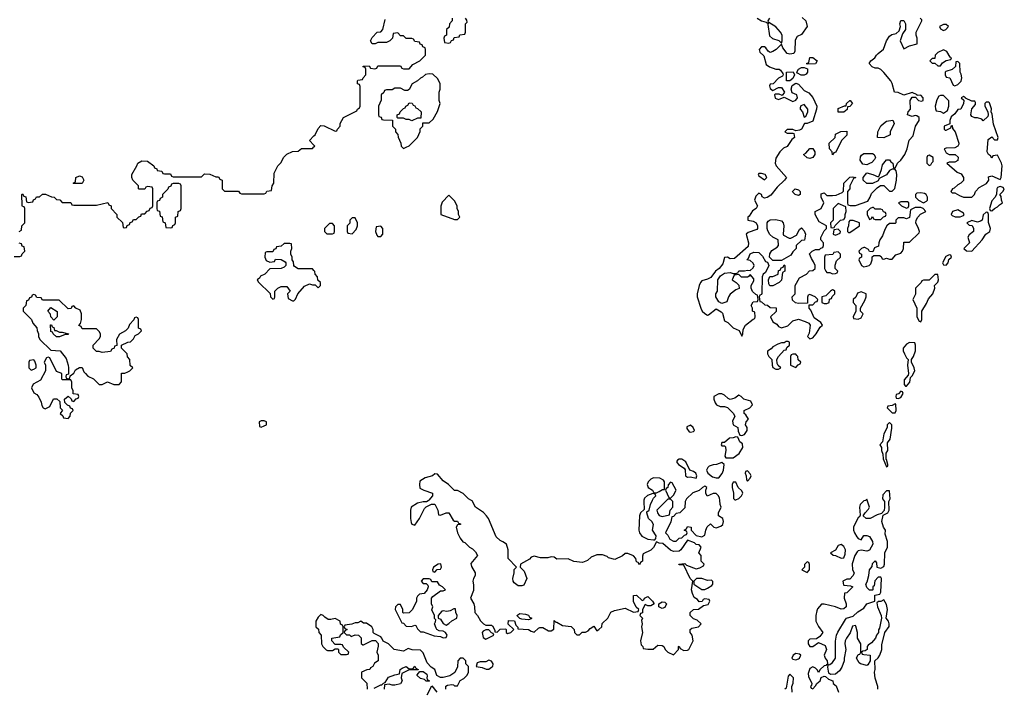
# Model space of a CAD drawing. Header units: inches. Extents: x 2701323 to 2964515, y 494916 to 722124.
# Tile 662 of 673: x 2917930 to 2924858, y 688677 to 693379. Entities that reach past the tile are written whole.
import ezdxf

# ---------------------------------------------------------------- set-up
doc = ezdxf.new("R2010")
doc.units = ezdxf.units.IN
doc.header["$MEASUREMENT"] = 0
for name, color, linetype in [('C9619', 7, 'Continuous'), ('C9628', 7, 'Continuous'), ('C9629', 7, 'Continuous')]:
    doc.layers.add(name, color=color, linetype=linetype)

msp = doc.modelspace()

# ---------------------------------------------------------------- linework, layer by layer
at = {"layer": 'C9619', "color": 2, "elevation": 2}
for points in [[(2920000, 692496.3), (2919968, 692530), (2920000, 692562)], [(2917926, 691890), (2917942, 691898), (2917946, 691930), (2917966, 691950), (2917966, 692050), (2917962, 692062), (2917950, 692066), (2917947.3, 692072.7), (2917946, 692150), (2917950, 692154), (2917958, 692138), (2917972.7, 692132.7), (2917978, 692098), (2917990, 692094), (2918022, 692098), (2918027.3, 692112.7), (2918042, 692118), (2918047.3, 692132.7), (2918070, 692134), (2918090, 692152), (2918111.6, 692151.6), (2918152.7, 692132.7), (2918171.6, 692131.6), (2918190, 692114), (2918212.7, 692112.7), (2918230, 692094), (2918290, 692094), (2918298, 692078), (2918310, 692074), (2918470, 692074), (2918550, 692094), (2918558, 692078), (2918574, 692070), (2918574, 692050), (2918614, 692010), (2918614, 691990), (2918652.7, 691952.7), (2918658, 691918), (2918670, 691914), (2918682, 691918), (2918687.3, 691932.7), (2918702, 691938), (2918707.3, 691952.7), (2918722, 691958), (2918730, 691974), (2918750, 691974), (2918767.3, 691992.7), (2918782, 691998), (2918787.3, 692012.7), (2918810, 692014), (2918827.3, 692032.7), (2918842, 692038), (2918847.3, 692052.7), (2918862, 692058), (2918866, 692070), (2918866, 692190), (2918862, 692202), (2918830, 692206), (2918818, 692202), (2918810, 692186), (2918770, 692186), (2918766, 692190), (2918766, 692210), (2918726, 692250), (2918718, 692270), (2918718, 692290), (2918755.3, 692350), (2918762, 692370), (2918790, 692386), (2918830, 692384.7), (2918874, 692350), (2918878, 692338), (2918894, 692330), (2918898, 692318), (2918930, 692314), (2918938, 692298), (2918950, 692294), (2918990, 692294), (2918998, 692278), (2919010, 692274), (2919210, 692274), (2919230, 692294), (2919267.3, 692292.7), (2919310, 692274), (2919330, 692274), (2919338, 692258), (2919354, 692250), (2919354, 692190), (2919370, 692174), (2919470, 692174), (2919478, 692158), (2919490, 692154), (2919650, 692154), (2919662, 692158), (2919670, 692174), (2919702, 692178), (2919706, 692210), (2919718, 692230), (2919720.4, 692299.6), (2919746, 692350), (2919770, 692374), (2919786, 692410), (2919810, 692434), (2919848.4, 692451.6), (2919890, 692454), (2919912.7, 692472.7), (2919990, 692474), (2920000, 692484)], [(2917890, 691714), (2917930, 691714), (2917942, 691718), (2917947.3, 691732.7), (2917966, 691750), (2917962, 691782), (2917947.3, 691787.3), (2917942, 691802), (2917927.3, 691807.3)], [(2920000, 691615.2), (2919990, 691626), (2919890, 691626), (2919863.1, 691643.1), (2919858, 691650), (2919856.4, 691676.4), (2919848, 691690), (2919848, 691710), (2919838, 691730), (2919838, 691750), (2919846, 691770), (2919842, 691802), (2919830, 691806), (2919790, 691806), (2919770, 691786), (2919738, 691782), (2919732.7, 691767.3), (2919718, 691762), (2919710, 691746), (2919670, 691746), (2919658, 691742), (2919654, 691710), (2919665.4, 691685.4), (2919690, 691674), (2919722, 691678), (2919730, 691694), (2919770, 691692), (2919796.9, 691676.9), (2919802, 691670), (2919802, 691650), (2919790, 691638), (2919770, 691628.7), (2919690, 691626), (2919654, 691590), (2919625.4, 691574.6), (2919618, 691562), (2919602, 691550), (2919610, 691534), (2919692.7, 691452.7), (2919694, 691430), (2919710, 691414), (2919722, 691418), (2919726, 691430), (2919726, 691470), (2919746, 691490), (2919770, 691502), (2919810, 691502), (2919834, 691470), (2919814, 691450), (2919818, 691418), (2919850, 691402), (2919858, 691402), (2919870, 691414), (2919886, 691450), (2919934.6, 691505.4), (2919970, 691522), (2919990, 691514), (2920000, 691514)]]:
    msp.add_lwpolyline(points, dxfattribs=at)
for points in [[(2918310, 692226), (2918306, 692230), (2918322, 692238), (2918326, 692270), (2918350, 692282), (2918370, 692274), (2918382, 692250), (2918370, 692226)], [(2919050, 692226), (2919010, 692226), (2918998, 692222), (2918992.7, 692207.3), (2918978, 692202), (2918972.7, 692187.3), (2918934, 692150), (2918934, 692130), (2918918, 692122), (2918912.7, 692107.3), (2918898, 692102), (2918894, 692090), (2918894, 692050), (2918898, 692038), (2918912.7, 692032.7), (2918918, 691998), (2918932.7, 691992.7), (2918938, 691958), (2918954, 691950), (2918958, 691918), (2918990, 691914), (2919002, 691918), (2919007.3, 691932.7), (2919022, 691938), (2919026, 691950), (2919026, 691990), (2919042, 691998), (2919046, 692030), (2919062, 692038), (2919066, 692050), (2919066, 692210), (2919062, 692222)], [(2918030, 691446), (2918018, 691442), (2918012.7, 691427.3), (2917998, 691422), (2917992.7, 691407.3), (2917978, 691402), (2917974, 691370), (2917954, 691350), (2917954, 691330), (2918014, 691270), (2918023.6, 691243.6), (2918051.6, 691211.6), (2918052.7, 691192.7), (2918062, 691170), (2918062, 691150), (2918072, 691130), (2918150, 691054), (2918214, 691050), (2918256, 690996), (2918272, 690950), (2918274, 690930), (2918274, 690886), (2918258, 690882), (2918254, 690870), (2918258, 690858), (2918270, 690854), (2918282, 690858), (2918286, 690874), (2918310, 690894), (2918323.1, 690916.9), (2918350, 690934), (2918370, 690934), (2918382, 690902), (2918392, 690890), (2918410, 690872), (2918450, 690854), (2918490, 690814), (2918510, 690814), (2918548.7, 690831.3), (2918592.7, 690812.7), (2918630, 690814), (2918647.3, 690832.7), (2918647.3, 690892.7), (2918670, 690894), (2918690, 690902), (2918706, 690910), (2918726, 690930), (2918707.3, 690947.3), (2918706, 690990), (2918688.4, 691008.4), (2918686, 691030), (2918646, 691070), (2918646, 691090), (2918690, 691112), (2918710, 691114), (2918730, 691134), (2918743.1, 691156.9), (2918766, 691170), (2918786, 691190), (2918782, 691202), (2918766, 691210), (2918766, 691270), (2918762, 691282), (2918750, 691286), (2918738, 691282), (2918732.7, 691267.3), (2918703.6, 691236.4), (2918694, 691210), (2918674, 691190), (2918631.6, 691168.4), (2918612, 691130), (2918612.7, 691087.3), (2918598, 691082), (2918594, 691070), (2918578, 691062), (2918570, 691046), (2918510, 691038), (2918490, 691046), (2918470, 691046), (2918446, 691070), (2918446, 691090), (2918490, 691134), (2918498, 691150), (2918498, 691170), (2918490, 691186), (2918470, 691206), (2918370, 691206), (2918362, 691222), (2918347.3, 691227.3), (2918358, 691242), (2918366, 691270), (2918366, 691310), (2918355.3, 691335.3), (2918326, 691350), (2918310, 691366), (2918298, 691362), (2918291.6, 691348.4), (2918270, 691346), (2918207.3, 691407.3), (2918090, 691406), (2918082, 691422), (2918050, 691426), (2918042, 691442)], [(2918170, 691266), (2918148.4, 691288.4), (2918147.3, 691307.3), (2918128, 691330), (2918150, 691354), (2918192.7, 691327.3), (2918194, 691290)], [(2918174, 691194), (2918186, 691194), (2918210, 691182), (2918230, 691182), (2918274, 691170), (2918270, 691166), (2918250, 691166), (2918210, 691148), (2918188.4, 691148.4), (2918166, 691170), (2918162, 691182), (2918150, 691186), (2918147.3, 691232.7), (2918152.7, 691232.7), (2918158, 691218), (2918170, 691214)], [(2918130, 691006), (2918118, 691002), (2918102, 690970), (2918112, 690950), (2918111.6, 690908.4), (2918076.9, 690843.1), (2918025.4, 690814.6), (2918014, 690790), (2918030, 690754), (2918050, 690742), (2918065.4, 690725.4), (2918082, 690690), (2918084.7, 690664.7), (2918094, 690650), (2918110, 690642), (2918142, 690658), (2918167.3, 690712.7), (2918191.6, 690711.6), (2918212.7, 690692.7), (2918214, 690650), (2918232, 690632), (2918214, 690610), (2918232.7, 690592.7), (2918238, 690578), (2918270, 690574), (2918286, 690590), (2918287.3, 690612.7), (2918306, 690630), (2918302, 690642), (2918287.3, 690647.3), (2918282, 690662), (2918267.3, 690667.3), (2918247.3, 690687.3), (2918246, 690710), (2918272, 690732), (2918292.7, 690712.7), (2918298, 690698), (2918310, 690694), (2918327.3, 690712.7), (2918342, 690718), (2918346, 690730), (2918342, 690742), (2918307.3, 690747.3), (2918306, 690770), (2918298, 690790), (2918298, 690830), (2918290, 690846), (2918230, 690846), (2918226, 690850), (2918226, 690890), (2918190, 690906), (2918142, 691002)], [(2918030, 690986), (2917998, 690982), (2917994, 690970), (2917994, 690930), (2918010, 690914), (2918030, 690922), (2918046, 690930), (2918046, 690950), (2918036.4, 690976.4)], [(2919650, 690558), (2919630, 690558), (2919614, 690550), (2919618, 690518), (2919630, 690514), (2919650, 690522), (2919666, 690530), (2919666, 690550)]]:
    msp.add_lwpolyline(points, close=True, dxfattribs=at)
at = {"layer": 'C9628', "color": 2, "elevation": 2}
for points in [[(2920808.6, 690000), (2920804.7, 689995.3), (2920792.7, 689987.3), (2920768, 689988), (2920730, 689979), (2920684.7, 689950), (2920678.8, 689930), (2920678.8, 689870), (2920683.5, 689843.5), (2920690, 689832), (2920710, 689824.7), (2920742, 689870), (2920778, 689942), (2920790, 689954), (2920828, 689972), (2920850, 689972), (2920872, 689930), (2920878, 689898), (2920890, 689894), (2920930, 689912), (2920950, 689912), (2920979.6, 689859.6), (2920990, 689852), (2921011.6, 689851.6), (2921018, 689838), (2921032.7, 689832.7), (2921031.6, 689828.4), (2921010, 689826), (2921002, 689810), (2921011.3, 689770), (2921030, 689732), (2921047.1, 689707.1), (2921062, 689702), (2921094, 689670), (2921116.9, 689656.9), (2921136.9, 689636.9), (2921151.2, 689611.1), (2921104.7, 689555.3), (2921110, 689534), (2921134, 689490), (2921134, 689470), (2921122, 689450), (2921118, 689430), (2921123.6, 689403.6), (2921123.6, 689363.6), (2921102, 689310), (2921126, 689270), (2921131.2, 689248.9), (2921132, 689210), (2921152, 689190), (2921171.6, 689151.6), (2921194, 689130), (2921210, 689122), (2921250, 689122), (2921256.9, 689116.9), (2921274, 689086), (2921274, 689074), (2921290, 689072), (2921310, 689092), (2921350, 689094), (2921354, 689090), (2921354, 689070), (2921362, 689062), (2921386, 689070), (2921406, 689090), (2921368, 689128), (2921370, 689154), (2921412, 689152), (2921421, 689121), (2921434, 689106), (2921434, 689094), (2921510, 689091), (2921530, 689078), (2921550, 689072), (2921580.2, 689099.8), (2921590, 689104.7), (2921610, 689104.7), (2921650, 689082), (2921670, 689082), (2921688, 689092), (2921690, 689154), (2921702, 689142), (2921710, 689142), (2921750, 689118), (2921810, 689112), (2921832, 689090), (2921834, 689070), (2921850, 689054), (2921870, 689054), (2921888.4, 689071.6), (2921910, 689072), (2921930, 689082), (2921943.1, 689096.9), (2921970, 689114), (2921990, 689082), (2922006, 689090), (2922026, 689110), (2922027.3, 689132.7), (2922068.7, 689170), (2922090, 689212), (2922115.3, 689224.7), (2922190, 689241), (2922250, 689212), (2922282, 689218), (2922286, 689230), (2922268.4, 689248.4), (2922248.4, 689288.4), (2922248, 689330), (2922270, 689332), (2922310, 689294), (2922322, 689298), (2922326, 689310), (2922350, 689322), (2922382, 689290), (2922394, 689270), (2922370, 689258), (2922350, 689258), (2922330, 689266), (2922312, 689230), (2922311.6, 689208.4), (2922298, 689202), (2922294, 689190), (2922312, 689170), (2922306, 689154), (2922311, 689130), (2922306, 689110), (2922311.3, 689068.7), (2922298, 689010), (2922302, 688982), (2922314, 688970), (2922318, 688958), (2922350, 688952), (2922387.3, 688952.7), (2922420.4, 688979.6), (2922450, 688978), (2922462, 688970), (2922472, 688950), (2922490, 688932), (2922530, 688912), (2922566, 688950), (2922566, 688970), (2922570, 688974), (2922578, 688958), (2922603.6, 688943.6), (2922630, 688944.7), (2922638, 688950), (2922668, 689010), (2922662, 689050), (2922648.7, 689070), (2922648.4, 689091.6), (2922660.4, 689099.6), (2922706, 689110), (2922726, 689130), (2922696.4, 689156.4), (2922670, 689166), (2922648.7, 689190), (2922648, 689210), (2922670, 689231.3), (2922707.3, 689232.7), (2922740.4, 689259.6), (2922774, 689266), (2922786, 689290), (2922782, 689302), (2922750, 689306), (2922738, 689302), (2922732.7, 689287.3), (2922710, 689286), (2922700.4, 689300.4), (2922676.4, 689316.4), (2922663.1, 689343.1), (2922658, 689370), (2922666, 689430), (2922648.4, 689448.4), (2922602, 689542), (2922570, 689546), (2922568, 689550), (2922610, 689554), (2922622, 689542), (2922690, 689518), (2922716.4, 689523.6), (2922742, 689538), (2922746, 689550), (2922726, 689570), (2922726, 689610), (2922708, 689630), (2922726, 689670), (2922710, 689686), (2922690, 689688), (2922679, 689699), (2922630, 689718), (2922582, 689650), (2922570, 689642), (2922530, 689638), (2922508.8, 689648.9), (2922456.4, 689696.4), (2922430, 689698), (2922410, 689706), (2922390, 689668), (2922371.2, 689648.9), (2922318, 689622), (2922312.7, 689607.3), (2922312, 689570), (2922298, 689562), (2922290, 689546), (2922282, 689562), (2922270, 689566), (2922266, 689590), (2922248, 689608), (2922210, 689626), (2922190, 689626), (2922171.6, 689608.4), (2922118, 689582), (2922074, 689594), (2922063.1, 689603.1), (2922030, 689615.3), (2921990, 689615.3), (2921950, 689598), (2921925.4, 689574.6), (2921890, 689562), (2921828.8, 689568.9), (2921790, 689588), (2921710, 689586), (2921690, 689598), (2921670, 689602), (2921645.4, 689594.6), (2921594.6, 689594.6), (2921550, 689606), (2921530, 689598), (2921516, 689584), (2921454, 689550), (2921452, 689530), (2921479.8, 689499.8), (2921498, 689450), (2921478, 689402), (2921463.6, 689396.4), (2921436.4, 689396.4), (2921410, 689418), (2921402, 689430), (2921399, 689450), (2921408.7, 689490), (2921408.4, 689511.6), (2921426, 689530), (2921366, 689590), (2921368, 689650), (2921355.3, 689690), (2921330, 689708), (2921310, 689715.3), (2921283.2, 689743.2), (2921228.7, 689870), (2921215.3, 689890), (2921192.5, 689912.5), (2921138, 689950), (2921114.6, 689994.6), (2921104.8, 690000)], [(2922322.6, 690000), (2922320.7, 689990), (2922324.7, 689935.3), (2922298, 689910), (2922291, 689890), (2922286.8, 689790), (2922291, 689770), (2922307.5, 689747.5), (2922350, 689726), (2922390, 689722), (2922398, 689722), (2922406, 689730), (2922408, 689750), (2922382, 689790), (2922388.7, 689830), (2922378, 689850), (2922355.3, 689870), (2922342, 689910), (2922343.1, 689916.9), (2922358, 689930), (2922368.7, 689970), (2922383.2, 690000)], [(2922483.8, 690000), (2922412, 689930), (2922418, 689910), (2922430, 689892), (2922450, 689884.7), (2922502, 689898), (2922506, 689930), (2922526, 689950), (2922526, 689990), (2922516, 690000)], [(2922616.7, 690000), (2922611.3, 689990), (2922610, 689946), (2922574, 689910), (2922550, 689906), (2922530, 689886), (2922518, 689882), (2922511.6, 689848.4), (2922474, 689770), (2922490, 689754), (2922504.7, 689724.7), (2922530, 689712), (2922550, 689712), (2922570, 689732), (2922590, 689734), (2922607.3, 689752.7), (2922622, 689758), (2922626, 689770), (2922622, 689782), (2922606, 689790), (2922622, 689798), (2922630, 689814), (2922654, 689810), (2922654, 689790), (2922690, 689752), (2922730, 689742), (2922750, 689754), (2922758, 689790), (2922768.4, 689811.6), (2922790, 689834), (2922814, 689810), (2922830, 689804.7), (2922863.1, 689816.9), (2922878, 689830), (2922882, 689850), (2922878, 689870), (2922848, 689890), (2922848, 689910), (2922866, 689950), (2922858, 689970), (2922855.7, 690000)], [(2923884, 690000), (2923882, 689998), (2923870, 689995.3), (2923842.8, 689970), (2923838.8, 689950), (2923844.7, 689895.3), (2923838, 689882), (2923830, 689878), (2923796, 689810), (2923796, 689790), (2923802.8, 689770), (2923821.4, 689741.4), (2923830, 689731.3), (2923850, 689722), (2923870, 689751.3), (2923891.2, 689751.1), (2923910, 689744.7), (2923931.3, 689710), (2923932, 689690), (2923910, 689648), (2923890, 689642), (2923850, 689648.7), (2923830, 689644), (2923823, 689637), (2923806.8, 689610), (2923787.5, 689552.5), (2923790.8, 689510), (2923800.7, 689490), (2923794.8, 689470), (2923770, 689444), (2923750, 689444), (2923722, 689430), (2923725.4, 689405.4), (2923730, 689402), (2923776.9, 689396.9), (2923791.3, 689390), (2923750, 689348), (2923734, 689346), (2923731.3, 689310), (2923746, 689270), (2923744.7, 689250), (2923730, 689235.3), (2923710, 689234), (2923669.3, 689249.3), (2923590, 689269), (2923571.3, 689268.7), (2923544, 689236), (2923538, 689222), (2923531, 689190), (2923531, 689150), (2923550, 689111.3), (2923582, 689070), (2923559.3, 689040.7), (2923536, 689024), (2923490, 689022), (2923478, 689010), (2923478, 688990), (2923490, 688972), (2923510, 688972), (2923550, 688998), (2923597.1, 688977.1), (2923607.3, 688950), (2923591, 688910), (2923598, 688890), (2923612, 688870), (2923614, 688850), (2923622, 688842), (2923630, 688844.7), (2923650, 688858), (2923669.2, 688890), (2923669.4, 689009.4), (2923678, 689050), (2923687.3, 689072.7), (2923740.2, 689159.8), (2923748.8, 689171.1), (2923795.5, 689184.5), (2923826.3, 689213.7), (2923870, 689241), (2923890, 689271.3), (2923946, 689290), (2923947.3, 689332.7), (2923982, 689338), (2923990, 689354), (2923993.2, 689450), (2923990, 689458), (2923970, 689458), (2923947.3, 689432.7), (2923942, 689398), (2923934, 689390), (2923934, 689370), (2923930, 689366), (2923910, 689366), (2923890, 689386), (2923884, 689410), (2923893.2, 689426.8), (2923904, 689470), (2923908.8, 689511.1), (2923927.3, 689532.7), (2923930, 689554), (2923950, 689574), (2923959.6, 689559.6), (2923962, 689530), (2923990, 689522), (2924010, 689534), (2924015.3, 689550), (2924018, 689630), (2924035.3, 689670), (2924035.3, 689710), (2924020.2, 689760.2), (2924022, 689790), (2924008.7, 689810), (2923995.3, 689850), (2924006, 689894), (2924038, 689910), (2924048, 689930), (2924046, 689990), (2924050, 690000)], [(2924008, 690000), (2924014, 689990), (2924014, 689950), (2924012, 689928), (2923994, 689906), (2923963.6, 689896.4), (2923914, 689870), (2923886, 689870), (2923866, 689890), (2923878, 689910), (2923903.1, 689936.9), (2923908.7, 689950), (2923892, 690000)], [(2923968.7, 688670), (2923968, 688690), (2923948.8, 688748.9), (2923944, 688790), (2923948.7, 688810), (2923946, 688870), (2923970, 688892), (2923982, 688910), (2923995.3, 688950), (2923996.4, 688983.6), (2924018, 689070), (2924048.4, 689111.6), (2924048.7, 689130), (2924042, 689150), (2924026, 689170), (2924037.2, 689230), (2924030, 689266), (2924010, 689298), (2923990, 689288), (2923972.7, 689287.3), (2923962, 689278), (2923964.7, 689250), (2923992, 689190), (2923994, 689170), (2923979.6, 689100.4), (2923972.7, 689087.3), (2923972, 689070), (2923958, 689050), (2923951.3, 689028.7), (2923923.6, 688996.4), (2923899.6, 688980.4), (2923892, 688970), (2923894, 688950), (2923879.6, 688940.4), (2923862, 688938), (2923854, 688930), (2923858, 688918), (2923870, 688914), (2923914, 688910), (2923914, 688870), (2923896.9, 688843.1), (2923890, 688838), (2923846, 688850), (2923836.4, 688856.4), (2923818, 688890), (2923830, 688914), (2923842, 688918), (2923848, 688932), (2923848.8, 688988.9), (2923824, 689030), (2923825.2, 689070), (2923812.9, 689112.9), (2923810, 689118), (2923790, 689114), (2923773.4, 689066.6), (2923746.8, 689030), (2923738.8, 689010), (2923736, 688990), (2923742.8, 688950), (2923730.7, 688890), (2923730.6, 688869.4), (2923715.2, 688824.8), (2923699.3, 688800.7), (2923670, 688777.2), (2923634.6, 688774.6), (2923623.1, 688783.1), (2923615.3, 688824.7), (2923618, 688838), (2923610, 688846), (2923602, 688838), (2923590, 688835.3), (2923562, 688810), (2923551.6, 688788.4), (2923544, 688804), (2923530, 688818), (2923510, 688828.7), (2923490, 688815.3), (2923478.5, 688781.5), (2923479.9, 688759.9), (2923504.7, 688710), (2923502, 688698), (2923494, 688690), (2923498, 688678), (2923510, 688674), (2923530, 688694), (2923538, 688710), (2923562, 688730), (2923570, 688754), (2923590, 688762), (2923599.6, 688759.6), (2923622, 688742), (2923652, 688730), (2923654, 688710), (2923675.3, 688695.3), (2923690.9, 688650.9)], [(2920928.7, 688670), (2920928.8, 688691.1), (2920940.4, 688699.6), (2920970, 688704.7), (2920982, 688702), (2920990, 688694), (2921010, 688694), (2921028.8, 688731.1), (2921054.6, 688745.4), (2921078, 688770), (2921088, 688790), (2921088, 688830), (2921068, 688850), (2921068, 688870), (2921050, 688888), (2921030, 688888), (2921012, 688870), (2921011.2, 688828.9), (2920991.2, 688788.9), (2920956, 688764), (2920910, 688752.7), (2920890, 688753.2), (2920866, 688766), (2920850, 688808.7), (2920825.6, 688825.6), (2920796.5, 688856.5), (2920770, 688926), (2920750, 688946), (2920692.7, 688947.3), (2920663.6, 688956.4), (2920630, 688938), (2920566, 688950), (2920526, 688990), (2920487.3, 689007.3), (2920478, 689030), (2920470, 689038), (2920423.1, 689063.1), (2920418, 689070), (2920418, 689090), (2920408, 689110), (2920370, 689134), (2920350, 689135.3), (2920330, 689148), (2920310, 689138), (2920290, 689138), (2920267.3, 689127.3), (2920218, 689122), (2920214, 689110), (2920218, 689098), (2920234, 689090), (2920218, 689082), (2920214, 689070), (2920230, 689054), (2920250, 689054), (2920262, 689042), (2920290, 689052), (2920314, 689050), (2920331.6, 689031.6), (2920332.7, 688992.7), (2920343.6, 688983.6), (2920350, 688982), (2920410, 689014), (2920432.7, 689012.7), (2920452.7, 688992.7), (2920452.7, 688972.7), (2920442, 688930), (2920452, 688910), (2920452, 688870), (2920425.4, 688854.6), (2920414, 688830), (2920398, 688822), (2920394, 688810), (2920372.7, 688807.3), (2920334, 688790), (2920334, 688750), (2920372.7, 688712.7), (2920374, 688670)], [(2920423.1, 688676.9), (2920470, 688702), (2920478, 688702), (2920490, 688714), (2920502, 688718), (2920524.7, 688755.3), (2920570, 688772), (2920602, 688778), (2920606, 688810), (2920620.4, 688819.6), (2920650, 688831.3), (2920670, 688814), (2920690, 688814), (2920702, 688818), (2920710, 688832), (2920718, 688818), (2920734, 688810), (2920734, 688806), (2920670, 688806), (2920618, 688782), (2920614, 688750), (2920622, 688730), (2920610, 688708), (2920570, 688698), (2920550, 688698), (2920530, 688706), (2920498, 688702), (2920494, 688670)], [(2923366, 688650), (2923362, 688690), (2923372.9, 688712.9), (2923374, 688750), (2923350, 688775.3), (2923338, 688762), (2923322, 688678), (2923314, 688670)], [(2920798, 688630), (2920830, 688694), (2920866, 688650)]]:
    msp.add_lwpolyline(points, dxfattribs=at)
for points in [[(2923710, 689688.7), (2923690, 689682), (2923670, 689648), (2923634, 689630), (2923652.7, 689612.7), (2923670, 689612), (2923710, 689592), (2923730, 689594), (2923739.3, 689620.7), (2923741.2, 689650), (2923730, 689675.3)], [(2920892.5, 689552.5), (2920874, 689550), (2920842, 689530), (2920834, 689510), (2920838, 689498), (2920850, 689494), (2920867.3, 689512.7), (2920890, 689514), (2920898, 689530)], [(2923470, 689566), (2923452.7, 689547.3), (2923451.6, 689528.4), (2923434, 689510), (2923470, 689492), (2923488, 689510), (2923487.3, 689547.3), (2923482, 689562)], [(2920810, 689446), (2920770, 689446), (2920754, 689430), (2920770, 689414), (2920790, 689414), (2920802, 689402), (2920804.7, 689390), (2920798, 689370), (2920776, 689344), (2920742, 689338), (2920730, 689326), (2920722, 689310), (2920722, 689290), (2920694, 689230), (2920670, 689208), (2920630, 689206), (2920626, 689210), (2920626, 689230), (2920610, 689266), (2920590, 689266), (2920574, 689250), (2920572, 689230), (2920618, 689138), (2920630, 689134), (2920650, 689114), (2920687.3, 689112.7), (2920710, 689122), (2920718, 689118), (2920730, 689094), (2920750, 689074), (2920770, 689074), (2920845.4, 689045.4), (2920890, 689042), (2920910, 689032), (2920930, 689034), (2920938, 689050), (2920926, 689070), (2920910, 689078), (2920880.4, 689080.4), (2920866, 689090), (2920860.4, 689100.4), (2920848, 689130), (2920856.4, 689143.6), (2920858, 689158), (2920848.7, 689168.7), (2920848, 689190), (2920828.8, 689228.9), (2920838, 689250), (2920828, 689270), (2920828, 689310), (2920838, 689322), (2920890, 689362), (2920910, 689362), (2920926, 689370), (2920906, 689390), (2920883.1, 689403.1), (2920870, 689426), (2920830, 689426), (2920822, 689442)], [(2922730, 689448.7), (2922692, 689448), (2922674, 689430), (2922674, 689410), (2922730, 689372), (2922750, 689371.3), (2922770, 689382), (2922800.4, 689399.6), (2922808, 689410), (2922807.3, 689427.3), (2922798, 689438), (2922770, 689435.3)], [(2922450, 689238), (2922426, 689250), (2922426, 689270), (2922450, 689284.7), (2922470, 689282), (2922482, 689270), (2922470, 689246)], [(2920983.6, 689236.4), (2920958.8, 689221.2), (2920936.4, 689216.4), (2920910, 689222), (2920901, 689219), (2920874, 689190), (2920874, 689170), (2920890, 689162), (2920910, 689132), (2920930, 689122), (2920950, 689132), (2920970, 689152), (2921006, 689170), (2921008, 689190), (2920998, 689210), (2920995.3, 689235.3)], [(2921510, 689158), (2921463.1, 689163.1), (2921448, 689168), (2921428, 689190), (2921450, 689202), (2921490, 689198), (2921510, 689191.3), (2921518, 689178), (2921534, 689170), (2921530, 689166)], [(2920050, 689195.3), (2920030, 689178), (2920014, 689150), (2920014, 689110), (2920032.7, 689092.7), (2920034, 689070), (2920052, 689050), (2920054, 688990), (2920062, 688970), (2920086.4, 688946.4), (2920096.4, 688943.6), (2920130, 688942), (2920150, 688954), (2920170, 688954), (2920174, 688950), (2920174, 688930), (2920190, 688914), (2920230, 688914), (2920242, 688918), (2920246, 688930), (2920207.3, 688967.3), (2920202, 688982), (2920190, 688986), (2920150, 688986), (2920126, 689010), (2920126, 689030), (2920182, 689038), (2920187.3, 689052.7), (2920206, 689070), (2920206, 689110), (2920202, 689122), (2920187.3, 689127.3), (2920186, 689150), (2920150, 689168), (2920119.8, 689160.2), (2920101.2, 689161.2), (2920076.4, 689176.4), (2920066, 689190)], [(2921230, 689088), (2921210, 689088), (2921190, 689078), (2921184.7, 689070), (2921190, 689034), (2921210, 689022), (2921266, 689050), (2921262, 689062), (2921250, 689066)], [(2923390, 688922), (2923372, 688910), (2923362, 688890), (2923370, 688882), (2923390, 688878), (2923410, 688884.7), (2923418, 688890), (2923426, 688910), (2923416.4, 688916.4)], [(2921230, 688874), (2921210, 688864), (2921170, 688862), (2921150, 688855.3), (2921142, 688830), (2921183.5, 688823.5), (2921211.2, 688811.1), (2921230, 688811), (2921250, 688824.7), (2921258, 688830), (2921262, 688850), (2921250, 688868)], [(2920810, 688726), (2920790, 688728), (2920778, 688738), (2920750, 688746), (2920727.3, 688767.3), (2920727.3, 688772.7), (2920746, 688794), (2920770, 688794), (2920795.3, 688775.3), (2920798, 688762), (2920794, 688750), (2920798, 688738), (2920814, 688730)]]:
    msp.add_lwpolyline(points, close=True, dxfattribs=at)
at = {"layer": 'C9629', "color": 2, "elevation": 2}
for points in [[(2920000, 692562), (2920008, 692570), (2920030, 692614), (2920050, 692634), (2920071.6, 692631.6), (2920150, 692594), (2920162, 692598), (2920166, 692610), (2920186, 692630), (2920186, 692650), (2920208.8, 692691.1), (2920302, 692738), (2920306, 692750), (2920322, 692758), (2920326, 692770), (2920326, 692910), (2920322, 692922), (2920307.3, 692927.3), (2920306, 692950), (2920310, 692954), (2920342, 692958), (2920346, 692970), (2920366, 692990), (2920366, 693030), (2920362, 693042), (2920347.3, 693047.3), (2920347.3, 693052.7), (2920390, 693054), (2920398, 693038), (2920430, 693034), (2920442, 693038), (2920450, 693054), (2920610, 693054), (2920618, 693038), (2920630, 693034), (2920670, 693034), (2920696.4, 693063.6), (2920746, 693090), (2920786, 693130), (2920786, 693170), (2920782, 693182), (2920767.3, 693187.3), (2920762, 693202), (2920747.3, 693207.3), (2920742, 693222), (2920710, 693226), (2920702, 693242), (2920690, 693246), (2920650, 693246), (2920630, 693266), (2920610, 693266), (2920590, 693286), (2920558, 693282), (2920554, 693250), (2920534, 693230), (2920510, 693218), (2920450, 693218), (2920431.2, 693208.9), (2920410, 693208.7), (2920398, 693230), (2920410, 693254), (2920446, 693290), (2920470, 693294), (2920486, 693310), (2920500.4, 693379.6)], [(2920974, 693390), (2920974, 693370), (2920954, 693350), (2920952.7, 693327.3), (2920934, 693310), (2920934, 693270), (2920918, 693262), (2920914, 693250), (2920918, 693218), (2920950, 693214), (2920962, 693218), (2920967.3, 693232.7), (2920982, 693238), (2920987.3, 693252.7), (2921022, 693258), (2921027.3, 693272.7), (2921062, 693278), (2921066, 693290), (2921066, 693350), (2921078, 693362), (2921076.4, 693376.4), (2921066, 693390)], [(2923434.8, 693394.8), (2923462, 693370), (2923472, 693330), (2923430, 693275.3), (2923399.6, 693260.4), (2923385.4, 693234.6), (2923383.6, 693156.4), (2923378, 693142), (2923350, 693135.3), (2923330, 693142), (2923300.2, 693180.2), (2923290, 693206), (2923252, 693170), (2923230, 693155.3), (2923210, 693148.7), (2923196.4, 693156.4), (2923180.4, 693180.4), (2923170, 693188), (2923150, 693188), (2923132, 693170), (2923138, 693150), (2923165.4, 693125.4), (2923183.5, 693063.5), (2923206.8, 693046.8), (2923250, 693031.3), (2923274, 693030), (2923283.6, 693023.6), (2923299.6, 692999.6), (2923302, 692990), (2923298, 692982), (2923270, 692968), (2923231.6, 692928.4), (2923210, 692926), (2923205.4, 692914.6), (2923210, 692894), (2923230, 692882), (2923270, 692902), (2923290, 692902), (2923312, 692870), (2923294, 692846), (2923274.6, 692854.6), (2923244.7, 692855.3), (2923242, 692850), (2923246.8, 692826.8), (2923270, 692818), (2923310, 692834), (2923370, 692804.7), (2923390, 692812), (2923402, 692830), (2923398, 692850), (2923365.2, 692865.2), (2923359, 692890), (2923364.7, 692915.3), (2923390, 692932), (2923410, 692924.7), (2923450, 692882), (2923483.6, 692863.6), (2923511.3, 692831.3), (2923538, 692770), (2923536, 692750), (2923510, 692666), (2923471.2, 692648.9), (2923452, 692648), (2923431.3, 692610), (2923418, 692602), (2923390, 692598), (2923370, 692606), (2923330, 692606), (2923314, 692590), (2923330, 692582), (2923370, 692582), (2923378, 692578), (2923382, 692550), (2923364, 692536), (2923330, 692488), (2923304.5, 692475.5), (2923278, 692450), (2923250, 692406), (2923246, 692370), (2923252, 692350), (2923324.7, 692270), (2923312, 692250), (2923259.8, 692200.2), (2923215.5, 692144.5), (2923190, 692129), (2923170, 692124), (2923154, 692134), (2923148.4, 692148.4), (2923130, 692158), (2923110, 692138), (2923101, 692110), (2923122, 692070), (2923112, 692050), (2923085.4, 692034.6), (2923063.6, 691996.4), (2923054, 691990), (2923054, 691970), (2923090, 691962), (2923111.2, 691951.1), (2923122, 691930), (2923122, 691910), (2923116, 691904), (2923056.9, 691883.1), (2923042, 691870), (2923058, 691810), (2923055.3, 691784.7), (2922959.6, 691700.4), (2922930, 691698), (2922910, 691708), (2922890, 691706), (2922877.3, 691662.7), (2922851.3, 691630), (2922826, 691610), (2922793.2, 691566.8), (2922770, 691553.2), (2922730, 691542), (2922721, 691530), (2922710.7, 691509.3), (2922697.3, 691450), (2922697.3, 691430), (2922722, 691350), (2922732, 691330), (2922750, 691312), (2922770, 691302), (2922776.4, 691303.6), (2922830, 691344.7), (2922865.4, 691325.4), (2922874.8, 691314.8), (2922890, 691262), (2922912, 691250), (2922950, 691212), (2922992, 691192), (2923010, 691154), (2923018, 691170), (2923020.4, 691199.6), (2923038, 691230), (2923090, 691274), (2923102, 691278), (2923106, 691290), (2923102, 691322), (2923086, 691330), (2923086, 691350), (2923078, 691370), (2923090, 691394), (2923122, 691398), (2923126, 691410), (2923122, 691442), (2923110, 691446), (2923087.3, 691467.3), (2923078, 691490), (2923078, 691510), (2923096.4, 691543.6), (2923096.4, 691556.4), (2923070, 691586), (2923063.6, 691576.4), (2923050, 691568.7), (2923008.8, 691568.9), (2922990, 691586), (2922958, 691582), (2922942, 691550), (2922971.2, 691531.1), (2922990.9, 691510.9), (2922991.6, 691488.4), (2922970, 691478), (2922930, 691448), (2922918, 691430), (2922904.7, 691395.3), (2922870, 691382), (2922850, 691395.3), (2922828.7, 691430), (2922828.7, 691450), (2922839, 691470), (2922841.2, 691550), (2922862, 691578), (2922890, 691596), (2922930, 691602), (2922950, 691594), (2922970, 691594), (2922982, 691598), (2922990, 691612), (2923030, 691612), (2923050, 691618), (2923070, 691614), (2923090, 691634), (2923098, 691650), (2923090, 691666), (2923070, 691686), (2923046, 691690), (2923058, 691702), (2923070, 691732), (2923096.4, 691743.6), (2923130, 691742), (2923156.9, 691716.9), (2923178, 691678), (2923192.7, 691672.7), (2923202, 691650), (2923178, 691602), (2923162, 691590), (2923154, 691570), (2923152.7, 691452.7), (2923150, 691446), (2923138, 691442), (2923134, 691430), (2923138, 691398), (2923150, 691394), (2923172.7, 691372.7), (2923191.6, 691371.6), (2923210, 691354), (2923252.7, 691352.7), (2923252.7, 691327.3), (2923214, 691290), (2923230, 691254), (2923256.9, 691236.9), (2923270, 691222), (2923290, 691212), (2923334, 691226), (2923370, 691262), (2923410, 691272), (2923456.9, 691256.9), (2923483.6, 691243.6), (2923492, 691230), (2923484.7, 691175.3), (2923474, 691150), (2923490, 691134), (2923510, 691142), (2923535.3, 691170), (2923563.1, 691216.9), (2923578, 691230), (2923566, 691250), (2923521.2, 691281.2), (2923496.4, 691336.4), (2923486, 691350), (2923486, 691374), (2923510, 691374), (2923530, 691394), (2923542, 691398), (2923546, 691410), (2923526, 691430), (2923490, 691446), (2923478, 691442), (2923472.7, 691427.3), (2923474, 691386), (2923410, 691382), (2923388.4, 691388.4), (2923367.3, 691407.3), (2923366, 691430), (2923386, 691450), (2923386, 691510), (2923416.4, 691563.6), (2923466, 691590), (2923488.4, 691611.6), (2923510, 691614), (2923526, 691630), (2923526, 691650), (2923516.4, 691676.4), (2923500.4, 691700.4), (2923488.4, 691731.6), (2923506, 691750), (2923530, 691762), (2923558, 691762), (2923567.3, 691772.7), (2923582, 691778), (2923586, 691790), (2923586, 691810), (2923566, 691830), (2923567.3, 691847.3), (2923590, 691894), (2923606, 691910), (2923606, 691930), (2923556.4, 691956.4), (2923526, 692010), (2923526, 692030), (2923568.7, 692051.3), (2923588, 692090), (2923568.7, 692130), (2923570, 692154), (2923590, 692162), (2923610, 692142), (2923650, 692142), (2923674.6, 692145.4), (2923716.4, 692163.6), (2923727.3, 692172.7), (2923728, 692230), (2923770, 692272), (2923790, 692274), (2923814, 692270), (2923798, 692262), (2923772, 692210), (2923771.6, 692188.4), (2923754, 692170), (2923754, 692090), (2923758, 692078), (2923772.7, 692072.7), (2923810, 692072), (2923898, 692102), (2923915.3, 692130), (2923924, 692156), (2923963.1, 692196.9), (2923988, 692212), (2924010, 692214), (2924050, 692174), (2924070, 692174), (2924087.3, 692192.7), (2924099, 692250), (2924102, 692290), (2924096.4, 692316.4), (2924087.3, 692327.3), (2924070, 692328), (2924050, 692318), (2924030, 692288), (2923978, 692262), (2923970, 692246), (2923930, 692226), (2923890, 692228), (2923866, 692250), (2923866, 692270), (2923890, 692302), (2923934, 692290), (2923970, 692274), (2923978, 692282), (2923994.6, 692325.4), (2924002, 692358), (2924030, 692394), (2924050, 692394), (2924059.6, 692379.6), (2924074, 692370), (2924078, 692338), (2924090, 692334), (2924106, 692370), (2924130, 692392), (2924159, 692430), (2924175.3, 692470), (2924189.3, 692530.7), (2924217.2, 692562.8), (2924233.2, 692630), (2924259, 692670), (2924258, 692690), (2924242, 692702), (2924230, 692704), (2924210, 692699), (2924178, 692710), (2924182, 692730), (2924199, 692750), (2924195.3, 692810), (2924210, 692834), (2924234, 692834), (2924254, 692810), (2924274.6, 692805.4), (2924286, 692810), (2924288, 692830), (2924270, 692848), (2924246, 692846), (2924246, 692850), (2924210, 692866), (2924150, 692848.7), (2924110, 692868), (2924086, 692870), (2924069, 692930), (2924059, 692950), (2924010, 693008), (2923990, 693028), (2923970, 693038), (2923950, 693038), (2923928.4, 693048.4), (2923908, 693070), (2923918, 693090), (2923948, 693110), (2923958, 693130), (2923970, 693142), (2924009, 693171), (2924028, 693230), (2924050, 693262), (2924065.6, 693274.4), (2924097.2, 693282.8), (2924119, 693301), (2924128.7, 693330), (2924122, 693350), (2924130, 693374), (2924150, 693374), (2924162, 693350), (2924162, 693310), (2924141, 693279), (2924126, 693230), (2924150, 693174), (2924190, 693196), (2924246, 693210), (2924246, 693250), (2924238, 693270), (2924238, 693290), (2924278, 693370), (2924278, 693378), (2924266, 693390)], [(2923118, 693390), (2923150, 693371.3), (2923182, 693362), (2923190, 693354), (2923198, 693362), (2923195.3, 693370), (2923208.7, 693390)], [(2920000, 692484), (2920006, 692490), (2920000, 692496.3)], [(2920000, 691514), (2920010, 691514), (2920030, 691494), (2920046, 691510), (2920046, 691530), (2920027.3, 691547.3), (2920026, 691570), (2920008.4, 691588.4), (2920007.3, 691607.3), (2920000, 691615.2)], [(2921104.8, 690000), (2921088.8, 690008.9), (2921050, 690048), (2921010, 690068), (2920988.8, 690068.9), (2920948, 690110), (2920910, 690135.3), (2920870, 690182), (2920850, 690186), (2920834, 690170), (2920783.5, 690156.5), (2920746.4, 690133.6), (2920742, 690110), (2920745.4, 690085.4), (2920774, 690070), (2920834, 690050), (2920834, 690030), (2920808.6, 690000)], [(2922383.2, 690000), (2922390, 690014), (2922406, 690030), (2922402, 690042), (2922386, 690046), (2922347.1, 690032.9), (2922325.5, 690014.5), (2922322.6, 690000)], [(2922855.7, 690000), (2922854.6, 690014.6), (2922848, 690030), (2922830, 690048), (2922810, 690048), (2922768.4, 690028.4), (2922758, 690050), (2922758, 690070), (2922766, 690090), (2922750, 690098), (2922734, 690090), (2922711.6, 690068.4), (2922667.3, 690052.7), (2922622, 690010), (2922616.7, 690000)], [(2924050, 690000), (2924054, 690010), (2924050, 690066), (2924030, 690066), (2924003.6, 690036.4), (2924002, 690010), (2924008, 690000)], [(2922516, 690000), (2922510, 690006), (2922490, 690006), (2922483.8, 690000)], [(2923892, 690000), (2923890, 690006), (2923884, 690000)]]:
    msp.add_lwpolyline(points, dxfattribs=at)
for points in [[(2923202, 693358), (2923194, 693346), (2923206.4, 693266.4), (2923226.4, 693246.4), (2923272, 693232), (2923290, 693214), (2923295.3, 693230), (2923295.3, 693270), (2923284, 693290), (2923250, 693329)], [(2924450, 693346), (2924430, 693346), (2924402, 693330), (2924410, 693314), (2924430, 693302), (2924446, 693310), (2924466, 693330)], [(2924430, 693168), (2924390, 693148), (2924372, 693130), (2924370, 693106), (2924350, 693106), (2924334, 693090), (2924350, 693074), (2924370, 693074), (2924390, 693054), (2924410, 693054), (2924424, 693076), (2924450, 693092), (2924482, 693098), (2924486, 693110), (2924476.4, 693116.4), (2924454.6, 693154.6)], [(2923470, 693066), (2923466, 693070), (2923482, 693078), (2923490, 693114), (2923510, 693114), (2923542, 693090), (2923530, 693068)], [(2924530, 693086), (2924518, 693082), (2924514, 693050), (2924491, 693029), (2924445.4, 693014.6), (2924442, 693010), (2924442, 692990), (2924450, 692974), (2924474, 692970), (2924498, 692918), (2924510, 692914), (2924530, 692922), (2924553.6, 692946.4), (2924559, 692970), (2924555.3, 692995.3), (2924548, 693010), (2924546, 693070)], [(2923350, 692948), (2923326, 692950), (2923326, 693010), (2923371.6, 693011.6), (2923382, 692990), (2923370, 692966)], [(2923450, 692988.7), (2923428.8, 692988.9), (2923402, 693002), (2923398, 693010), (2923408.8, 693031.1), (2923430, 693042), (2923450, 693042), (2923472.7, 693032.7), (2923474, 693010), (2923463.6, 692996.4)], [(2920810, 692998), (2920786.4, 692993.6), (2920765.4, 692974.6), (2920750, 692968), (2920730, 692948), (2920691.6, 692928.4), (2920671.6, 692888.4), (2920659.6, 692880.4), (2920640.4, 692880.4), (2920610, 692898), (2920570, 692898), (2920550, 692886), (2920510, 692886), (2920498, 692882), (2920492.7, 692867.3), (2920474, 692850), (2920472.7, 692812.7), (2920454, 692770), (2920454, 692710), (2920458, 692698), (2920472.7, 692692.7), (2920478, 692678), (2920490, 692674), (2920552.7, 692672.7), (2920554, 692630), (2920574, 692610), (2920574, 692590), (2920591.6, 692571.6), (2920592.7, 692552.7), (2920611.6, 692511.6), (2920614, 692490), (2920630, 692474), (2920650, 692482), (2920670, 692492), (2920728, 692550), (2920747.3, 692592.7), (2920748.4, 692611.6), (2920766, 692630), (2920767.3, 692652.7), (2920810, 692654), (2920840.4, 692679.6), (2920870, 692734), (2920888, 692790), (2920882, 692810), (2920882, 692870), (2920888, 692890), (2920888, 692930), (2920870, 692966), (2920836.4, 692996.4)], [(2923730, 692728), (2923689.1, 692729.1), (2923690, 692754), (2923734, 692774), (2923746, 692774), (2923748, 692790), (2923770, 692811.3), (2923774, 692810), (2923790.9, 692789.1), (2923770, 692768), (2923754, 692766), (2923751.6, 692748.4)], [(2924430, 692846), (2924410, 692846), (2924398, 692842), (2924383.6, 692816.4), (2924372, 692770), (2924372.7, 692752.7), (2924378, 692738), (2924410, 692734), (2924430, 692722), (2924459, 692741), (2924468.7, 692770), (2924468.4, 692808.4)], [(2924570, 692838), (2924554, 692830), (2924574, 692814), (2924574, 692810), (2924571.6, 692788.4), (2924551.3, 692748.7), (2924530, 692748), (2924510, 692718), (2924484.7, 692695.3), (2924474, 692670), (2924474, 692646), (2924434, 692630), (2924434, 692610), (2924442, 692602), (2924450, 692602), (2924482, 692618), (2924486, 692634), (2924490, 692634), (2924492.7, 692612.7), (2924511.2, 692591.1), (2924538, 692510), (2924536.9, 692503.1), (2924531.3, 692488.7), (2924510, 692478), (2924450, 692475.3), (2924434, 692470), (2924450, 692442), (2924470, 692432), (2924511.6, 692431.6), (2924532.7, 692412.7), (2924530, 692388), (2924510, 692378), (2924470, 692378), (2924454, 692370), (2924527.1, 692307.1), (2924554, 692294), (2924572, 692270), (2924571.3, 692248.7), (2924551.3, 692228.7), (2924530, 692218), (2924506, 692194), (2924494, 692190), (2924482, 692170), (2924490, 692162), (2924510, 692162), (2924542, 692142), (2924570, 692131.3), (2924630, 692131.3), (2924648.7, 692150), (2924655.3, 692170), (2924682, 692198), (2924733.2, 692226.8), (2924748, 692250), (2924746, 692274), (2924770, 692282), (2924830, 692254), (2924835.3, 692270), (2924842, 692350), (2924839, 692370), (2924810, 692426), (2924778, 692422), (2924770, 692406), (2924762, 692422), (2924746, 692430), (2924738, 692450), (2924744.7, 692535.3), (2924770, 692554), (2924790, 692534), (2924810, 692534), (2924815.3, 692550), (2924783.1, 692643.1), (2924773.6, 692713.6), (2924766, 692730), (2924768, 692752), (2924753.6, 692793.6), (2924750, 692798), (2924730, 692798), (2924722, 692790), (2924722, 692770), (2924742, 692730), (2924744.7, 692710), (2924742, 692698), (2924710, 692668), (2924699, 692679), (2924670, 692688), (2924650, 692688), (2924630, 692698), (2924622, 692710), (2924628.4, 692751.6), (2924656.4, 692783.6), (2924656.4, 692796.4), (2924650, 692806), (2924630, 692806), (2924586, 692826), (2924586, 692830)], [(2920690, 692668), (2920670, 692678), (2920650, 692678), (2920630, 692686), (2920590, 692686), (2920586, 692690), (2920586, 692710), (2920602, 692718), (2920606, 692730), (2920630, 692754), (2920642, 692758), (2920646, 692770), (2920662, 692778), (2920670, 692794), (2920692.7, 692792.7), (2920698, 692778), (2920710, 692774), (2920718, 692758), (2920730, 692754), (2920754, 692730), (2920752.7, 692687.3), (2920730, 692686)], [(2923450, 692782), (2923426, 692774), (2923421, 692759), (2923421, 692750), (2923438, 692730), (2923450, 692694), (2923462, 692698), (2923475.3, 692730), (2923475.3, 692750)], [(2924010, 692548.7), (2923966, 692550), (2923968.7, 692590), (2923990, 692632), (2924008, 692650), (2924030, 692664.7), (2924072.7, 692672.7), (2924082, 692650), (2924054, 692590), (2924054, 692570)], [(2923650, 692428), (2923646, 692450), (2923628, 692470), (2923626, 692510), (2923668, 692550), (2923670, 692574), (2923708.4, 692591.6), (2923750, 692594), (2923750, 692566), (2923711.6, 692528.4), (2923671.6, 692448.4), (2923658, 692442)], [(2923490, 692402), (2923472, 692408), (2923446, 692430), (2923460.4, 692439.6), (2923490, 692474), (2923510, 692472), (2923524.7, 692450), (2923524.7, 692430), (2923510, 692408.7)], [(2923890, 692358), (2923862, 692362), (2923844, 692390), (2923845.2, 692414.8), (2923853.6, 692426.4), (2923870, 692438), (2923881.2, 692438.8), (2923930, 692438), (2923942, 692430), (2923951, 692410), (2923945.4, 692394.6), (2923925.4, 692374.6), (2923910, 692368)], [(2924330, 692426), (2924318, 692422), (2924314, 692410), (2924314, 692370), (2924330, 692354), (2924342, 692358), (2924347.3, 692372.7), (2924358, 692382), (2924358, 692410)], [(2923150, 692298), (2923130, 692298), (2923126, 692290), (2923130, 692282), (2923170, 692252), (2923188, 692270), (2923175.3, 692290)], [(2923410, 692142), (2923386, 692150), (2923370, 692166), (2923368, 692170), (2923386, 692190), (2923410, 692182), (2923422, 692170), (2923422, 692150)], [(2924830, 692206), (2924810, 692198), (2924804.7, 692190), (2924802, 692150), (2924791.3, 692128.7), (2924770, 692106), (2924754, 692050), (2924758, 692038), (2924770, 692034), (2924788, 692052), (2924810, 692062), (2924823.1, 692076.9), (2924846, 692090), (2924838, 692110), (2924836.4, 692136.4), (2924826, 692150), (2924850, 692174), (2924858, 692190), (2924850, 692198)], [(2920950, 692146), (2920903.6, 692096.4), (2920892.7, 692067.3), (2920894, 692010), (2920990, 691974), (2921010, 691974), (2921026, 691990), (2921018, 692010), (2921018, 692030), (2921008, 692050), (2921008, 692070), (2920990, 692106)], [(2924270, 692162), (2924242, 692158), (2924234, 692150), (2924234, 692130), (2924254, 692110), (2924290, 692092), (2924310, 692102), (2924318, 692110), (2924318, 692130), (2924308.4, 692148.4), (2924296.4, 692156.4)], [(2923690, 692086), (2923654, 692050), (2923654, 691970), (2923634, 691950), (2923638, 691918), (2923650, 691914), (2923662, 691918), (2923667.3, 691932.7), (2923706, 691970), (2923730, 691974), (2923738, 691990), (2923738, 692010), (2923746, 692030), (2923742, 692062)], [(2924270, 692058), (2924230, 692058), (2924198, 692042), (2924191.3, 691988.7), (2924170, 691978), (2924150, 691986), (2924110, 691986), (2924094, 691970), (2924094, 691950), (2924090, 691946), (2924050, 691946), (2924031.6, 691928.4), (2924016.9, 691903.1), (2924002, 691858), (2923982, 691830), (2923974, 691810), (2923972.7, 691787.3), (2923945.4, 691774.6), (2923932.7, 691747.3), (2923908.4, 691748.4), (2923902, 691762), (2923876.4, 691776.4), (2923870, 691778), (2923854, 691770), (2923834, 691750), (2923838, 691738), (2923854, 691730), (2923854, 691710), (2923838, 691702), (2923834, 691690), (2923854, 691650), (2923870, 691642), (2923890, 691644.7), (2923906, 691650), (2923918, 691662), (2923928, 691690), (2923928.4, 691711.6), (2923940.4, 691719.6), (2923979.6, 691719.6), (2923992.7, 691712.7), (2923998, 691698), (2924010, 691694), (2924030, 691702), (2924050, 691694), (2924070, 691694), (2924095.3, 691724.7), (2924130, 691738), (2924142, 691750), (2924148.7, 691770), (2924150, 691814), (2924190, 691814), (2924259, 691881), (2924262, 691890), (2924255.3, 691910), (2924235.3, 691950), (2924238, 691970), (2924248.7, 691991.3), (2924268.7, 692011.3), (2924306, 692030), (2924286, 692050)], [(2923938, 692058), (2923930, 692058), (2923914, 692050), (2923894, 692030), (2923894, 692010), (2923910, 691974), (2923922, 691978), (2923930, 691994), (2923938, 691978), (2923950, 691974), (2923990, 691974), (2924007.3, 691992.7), (2924022, 691998), (2924026, 692010), (2924022, 692022), (2924007.3, 692027.3), (2924002, 692042), (2923990, 692046), (2923950, 692046)], [(2924178, 692098), (2924130, 692098), (2924114, 692090), (2924134, 692070), (2924170, 692054), (2924182, 692058), (2924186, 692070), (2924186, 692090)], [(2924530, 692042), (2924494, 692030), (2924484.7, 692010), (2924490, 692002), (2924511.6, 691991.6), (2924548.4, 691991.6), (2924570, 692002), (2924575.3, 692010), (2924570, 692018)], [(2920290, 691986), (2920270, 691986), (2920262, 691978), (2920254, 691970), (2920252.7, 691947.3), (2920234, 691930), (2920234, 691890), (2920238, 691878), (2920270, 691874), (2920296.4, 691903.6), (2920306, 691930), (2920306, 691950)], [(2923343.6, 691843.6), (2923356.4, 691843.6), (2923395.3, 691864.7), (2923416.4, 691903.6), (2923430, 691914), (2923450, 691894), (2923458, 691870), (2923451.3, 691828.7), (2923430, 691826), (2923394, 691790), (2923394, 691770), (2923370, 691746), (2923356.9, 691723.1), (2923290, 691686), (2923230, 691686), (2923206, 691710), (2923208.4, 691731.6), (2923223.1, 691756.9), (2923260.4, 691779.6), (2923268, 691790), (2923266, 691830), (2923228.8, 691848.9), (2923208.7, 691868.7), (2923193.6, 691893.6), (2923188.7, 691910), (2923188.7, 691950), (2923197.2, 691962.8), (2923210, 691971), (2923250, 691974.8), (2923290, 691964.7), (2923301, 691950), (2923306, 691930), (2923302, 691870), (2923304.7, 691864.7)], [(2924730, 692026), (2924710, 692006), (2924702, 691970), (2924690, 691962), (2924670, 691955.3), (2924630, 691966), (2924594, 691950), (2924610, 691934), (2924632.7, 691932.7), (2924642, 691910), (2924642, 691890), (2924610, 691866), (2924602, 691850), (2924612, 691810), (2924574, 691770), (2924592.7, 691752.7), (2924630, 691752), (2924702, 691830), (2924728, 691870), (2924755.3, 691890), (2924762, 691910), (2924747.3, 691952.7), (2924746, 692010), (2924742, 692022)], [(2920130, 691946), (2920110, 691946), (2920074, 691910), (2920074, 691890), (2920090, 691874), (2920130, 691874), (2920142, 691878), (2920146, 691890), (2920146, 691930)], [(2920470, 691926), (2920438, 691922), (2920434, 691890), (2920443.6, 691863.6), (2920450, 691854), (2920470, 691854), (2920486, 691870), (2920486, 691910)], [(2923690, 691906), (2923658, 691902), (2923654, 691870), (2923670, 691864.7), (2923702, 691878), (2923706, 691890)], [(2923794, 691966), (2923770, 691966), (2923763.6, 691956.4), (2923762, 691930), (2923754, 691910), (2923754, 691890), (2923762, 691882), (2923770, 691882), (2923838, 691930), (2923838, 691950)], [(2923690, 691746), (2923658, 691742), (2923651.6, 691728.4), (2923598, 691722), (2923594, 691710), (2923594, 691630), (2923602, 691610), (2923610, 691602), (2923630, 691602), (2923650, 691592), (2923670, 691594), (2923682, 691598), (2923686, 691610), (2923668.4, 691628.4), (2923668.4, 691651.6), (2923678, 691682), (2923706, 691710), (2923706, 691730)], [(2924470, 691726), (2924445.4, 691714.6), (2924422, 691670), (2924430, 691654), (2924450, 691652), (2924462, 691670), (2924467.3, 691692.7), (2924486, 691710), (2924482, 691722)], [(2923230, 691508), (2923208.4, 691508.4), (2923200.4, 691520.4), (2923198, 691550), (2923207.3, 691572.7), (2923230, 691574), (2923266, 691590), (2923270, 691614), (2923282, 691618), (2923287.3, 691632.7), (2923302, 691638), (2923310, 691654), (2923314, 691650), (2923314, 691610), (2923298, 691602), (2923290, 691546), (2923274, 691530)], [(2924390, 691586), (2924370, 691586), (2924330, 691546), (2924290, 691546), (2924278, 691542), (2924274, 691530), (2924232, 691490), (2924232, 691448), (2924214, 691410), (2924242, 691350), (2924242, 691290), (2924258, 691258), (2924270, 691254), (2924278, 691270), (2924278, 691330), (2924310, 691382), (2924323.7, 691416.3), (2924354, 691450), (2924368, 691490), (2924366, 691510), (2924390, 691534), (2924395.3, 691550)], [(2923650, 691478), (2923634, 691470), (2923602, 691438), (2923574, 691430), (2923574, 691390), (2923590, 691382), (2923610, 691382), (2923626, 691390), (2923627.3, 691412.7), (2923642, 691418), (2923647.3, 691432.7), (2923666, 691450), (2923666, 691470), (2923656.4, 691476.4)], [(2923850, 691466), (2923825.4, 691454.6), (2923812.7, 691427.3), (2923794, 691410), (2923794, 691390), (2923814, 691370), (2923814, 691330), (2923794, 691290), (2923798, 691278), (2923830, 691272), (2923850, 691282), (2923866, 691310), (2923846, 691330), (2923846, 691350), (2923876.4, 691403.6), (2923886, 691430), (2923886, 691450)], [(2923336.4, 691116.4), (2923323.6, 691116.4), (2923310, 691106), (2923290, 691106), (2923263.6, 691096.4), (2923230, 691078), (2923216.9, 691063.1), (2923192.7, 691047.3), (2923192, 691030), (2923202, 691010), (2923222, 690990), (2923224.7, 690950), (2923230, 690934), (2923250, 690922), (2923270, 690922), (2923286, 690930), (2923267.3, 690947.3), (2923260.4, 690960.4), (2923258, 690990), (2923268.8, 691011.1), (2923310, 691054), (2923322, 691058), (2923327.3, 691072.7), (2923346, 691090), (2923346, 691110)], [(2924190, 691108), (2924170, 691098), (2924146, 691070), (2924146, 691050), (2924154.8, 691030), (2924170, 691002), (2924182, 690990), (2924178, 690950), (2924184.7, 690890), (2924182, 690878), (2924152.7, 690847.3), (2924152.7, 690812.7), (2924162, 690802), (2924170, 690802), (2924193.2, 690830), (2924198, 690862), (2924210, 690874), (2924228, 690910), (2924224, 690930), (2924206, 690970), (2924206, 690990), (2924219, 691010), (2924233.2, 691050), (2924234, 691090), (2924227.3, 691107.3)], [(2923390, 691026), (2923370, 691026), (2923358, 691022), (2923354, 691010), (2923354, 690950), (2923390, 690934), (2923407.3, 690952.7), (2923422, 690958), (2923426, 690970), (2923407.3, 690987.3), (2923406, 691010), (2923398, 691018)], [(2922870, 690748), (2922850, 690748), (2922814, 690730), (2922814, 690710), (2922823.6, 690683.6), (2922834, 690670), (2922859.6, 690659.6), (2922890, 690658), (2922911.2, 690651.1), (2922951.2, 690611.1), (2922962, 690590), (2922945.4, 690554.6), (2922951.3, 690530), (2922982, 690510), (2922986, 690486), (2922998, 690458), (2923010, 690454), (2923030, 690462), (2923048, 690490), (2923048, 690510), (2923038, 690530), (2923042, 690550), (2923058, 690570), (2923040.4, 690600.4), (2923028, 690610), (2923028.7, 690630), (2923068, 690650), (2923086, 690670), (2923075.3, 690695.3), (2923026, 690710), (2923006, 690730), (2922990, 690738), (2922962, 690718), (2922930, 690708), (2922914.6, 690714.6), (2922890, 690738)], [(2924130, 690766), (2924112.7, 690747.3), (2924098, 690742), (2924094, 690730), (2924098, 690718), (2924110, 690714), (2924130, 690722), (2924146, 690750), (2924142, 690762)], [(2924090, 690678), (2924070, 690666), (2924038, 690662), (2924034, 690650), (2924070, 690614), (2924090, 690614), (2924098, 690630), (2924095.3, 690675.3)], [(2922650, 690528), (2922624.7, 690515.3), (2922623.6, 690503.6), (2922641, 690481), (2922650, 690478), (2922670, 690482), (2922678, 690490), (2922668, 690510)], [(2924050, 690546), (2924034, 690530), (2924034, 690510), (2924010, 690466), (2924002, 690410), (2923982, 690390), (2923994, 690370), (2923994, 690350), (2924003.6, 690323.6), (2924004.7, 690290), (2924030, 690234), (2924038, 690242), (2924038, 690250), (2924030, 690286), (2924026, 690286), (2924026, 690330), (2924038, 690350), (2924036.4, 690403.6), (2924054, 690430), (2924066, 690506), (2924066, 690530)], [(2922970, 690446), (2922950, 690438), (2922923.6, 690436.4), (2922890, 690406), (2922870, 690406), (2922864.7, 690390), (2922870, 690382), (2922890, 690382), (2922896, 690376), (2922898, 690350), (2922892, 690310), (2922898, 690298), (2922950, 690298.8), (2922992.9, 690327.1), (2923018, 690370), (2923015.3, 690395.3), (2922998, 690410), (2922982, 690442)], [(2922590, 690288.7), (2922570, 690288.7), (2922558, 690282), (2922551.3, 690270), (2922564.7, 690250), (2922604.7, 690224.7), (2922612.7, 690212.7), (2922614, 690170), (2922630, 690162), (2922650, 690164.7), (2922690, 690154), (2922695.3, 690170), (2922688, 690190), (2922670, 690202), (2922646, 690210), (2922618, 690270)], [(2922870, 690266), (2922834, 690250), (2922810, 690248.7), (2922782, 690238), (2922771.2, 690228.9), (2922762, 690210), (2922772, 690190), (2922805.2, 690165.2), (2922830, 690156), (2922850, 690158), (2922873.6, 690186.4), (2922882, 690210), (2922886, 690250)], [(2923050, 690206), (2923038, 690202), (2923034, 690190), (2923042, 690170), (2923043.6, 690143.6), (2923050, 690134), (2923070, 690154), (2923078, 690170), (2923070, 690186)], [(2922390, 690158), (2922370, 690148), (2922351.2, 690128.9), (2922344.7, 690110), (2922351.3, 690090), (2922382, 690070), (2922392.7, 690052.7), (2922410, 690052), (2922430, 690062), (2922454, 690074), (2922466, 690074), (2922468, 690130), (2922460.4, 690140.4), (2922434.6, 690154.6)], [(2922510, 690126), (2922492.7, 690107.3), (2922491.6, 690088.4), (2922478, 690082), (2922474, 690070), (2922498, 690018), (2922510, 690014), (2922530, 690034), (2922548, 690070), (2922522, 690122)], [(2922970, 690126), (2922950, 690126), (2922942, 690110), (2922942, 690090), (2922952, 690050), (2922952.7, 690012.7), (2922962, 690002), (2922970, 690002), (2922990, 690012), (2923008, 690030), (2923018, 690050), (2923010, 690066), (2922986, 690090)]]:
    msp.add_lwpolyline(points, close=True, dxfattribs=at)

doc.saveas('drawing.dxf')
